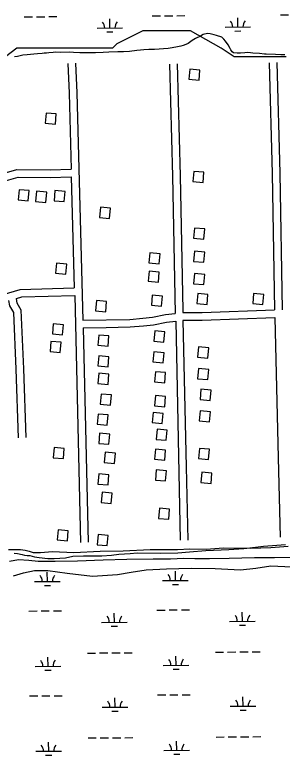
# Model space of a CAD drawing. Extents: x 3540316 to 3578335, y 553172 to 578787.
# Drawn here: x 3564138 to 3565186, y 567071 to 569972 of the extents above; entities that cross this region are included whole.
import ezdxf

# ---------------------------------------------------------------- set-up
doc = ezdxf.new("R2010")
doc.units = 0
for name, color, linetype in [('V-BLDG-OTLN', 7, 'Continuous'), ('V-ROAD-CNTR', 7, 'Continuous'), ('V-SITE-VEGE', 7, 'Continuous'), ('V-TOPO-SHOR', 7, 'Continuous'), ('V-WETL-SWMP', 7, 'Continuous')]:
    doc.layers.add(name, color=color, linetype=linetype)

msp = doc.modelspace()

# ---------------------------------------------------------------- linework, layer by layer
at = {"layer": 'V-BLDG-OTLN'}
for points in [[(3564820.4, 569719.5), (3564860.2, 569715.8), (3564863.8, 569755.7), (3564824, 569759.3)], [(3564257.3, 569547.4), (3564297.1, 569543.8), (3564300.7, 569583.6), (3564260.9, 569587.2)], [(3564836, 569319), (3564875.8, 569315.4), (3564879.5, 569355.2), (3564839.6, 569358.9)], [(3564150.9, 569247.1), (3564190.7, 569243.5), (3564194.3, 569283.3), (3564154.5, 569286.9)], [(3564219.7, 569240.8), (3564259.5, 569237.2), (3564263.2, 569277), (3564223.3, 569280.7)], [(3564291.7, 569243.9), (3564331.5, 569240.3), (3564335.1, 569280.2), (3564295.3, 569283.8)], [(3564470, 569178.2), (3564509.8, 569174.6), (3564513.4, 569214.5), (3564473.6, 569218.1)], [(3564839.1, 569096.9), (3564879, 569093.3), (3564882.6, 569133.1), (3564842.8, 569136.7)], [(3564839.1, 569006.2), (3564879, 569002.6), (3564882.6, 569042.4), (3564842.8, 569046)], [(3564663.9, 568999.9), (3564703.8, 568996.3), (3564707.4, 569036.1), (3564667.6, 569039.8)], [(3564297.9, 568959.3), (3564337.8, 568955.6), (3564341.4, 568995.5), (3564301.5, 568999.1)], [(3564660.8, 568928), (3564700.7, 568924.4), (3564704.3, 568964.2), (3564664.4, 568967.8)], [(3564839.1, 568918.6), (3564879, 568915), (3564882.6, 568954.8), (3564842.8, 568958.4)], [(3564673.3, 568834.1), (3564713.2, 568830.5), (3564716.8, 568870.3), (3564677, 568874)], [(3564851.7, 568840.4), (3564891.5, 568836.8), (3564895.1, 568876.6), (3564855.3, 568880.2)], [(3565070.6, 568840.4), (3565110.5, 568836.8), (3565114.1, 568876.6), (3565074.3, 568880.2)], [(3564454.3, 568812.2), (3564494.2, 568808.6), (3564497.8, 568848.4), (3564458, 568852.1)], [(3564285.4, 568721.5), (3564325.2, 568717.9), (3564328.9, 568757.7), (3564289, 568761.3)], [(3564682.7, 568693.3), (3564722.6, 568689.7), (3564726.2, 568729.6), (3564686.3, 568733.2)], [(3564463.7, 568677.7), (3564503.6, 568674.1), (3564507.2, 568713.9), (3564467.4, 568717.5)], [(3564276, 568652.7), (3564315.9, 568649.1), (3564319.5, 568688.9), (3564279.6, 568692.5)], [(3564854.8, 568630.8), (3564894.6, 568627.2), (3564898.2, 568667), (3564858.4, 568670.6)], [(3564463.7, 568596.4), (3564503.6, 568592.7), (3564507.2, 568632.6), (3564467.4, 568636.2)], [(3564679.6, 568612), (3564719.4, 568608.4), (3564723, 568648.2), (3564683.2, 568651.8)], [(3564854.8, 568546.3), (3564894.6, 568542.7), (3564898.2, 568582.5), (3564858.4, 568586.1)], [(3564463.7, 568527.5), (3564503.6, 568523.9), (3564507.2, 568563.8), (3564467.4, 568567.4)], [(3564685.8, 568533.8), (3564725.7, 568530.2), (3564729.3, 568570), (3564689.5, 568573.6)], [(3564864.2, 568465), (3564904, 568461.4), (3564907.6, 568501.2), (3564867.8, 568504.8)], [(3564473.1, 568446.2), (3564513, 568442.6), (3564516.6, 568482.4), (3564476.7, 568486)], [(3564685.8, 568439.9), (3564725.7, 568436.3), (3564729.3, 568476.2), (3564689.5, 568479.8)], [(3564460.6, 568368), (3564500.4, 568364.4), (3564504.1, 568404.2), (3564464.2, 568407.8)], [(3564676.5, 568374.2), (3564716.3, 568370.6), (3564719.9, 568410.5), (3564680.1, 568414.1)], [(3564861, 568380.5), (3564900.9, 568376.9), (3564904.5, 568416.7), (3564864.7, 568420.3)], [(3564692.1, 568308.6), (3564731.9, 568304.9), (3564735.6, 568344.8), (3564695.7, 568348.4)], [(3564466.9, 568292.9), (3564506.7, 568289.3), (3564510.3, 568329.1), (3564470.5, 568332.7)], [(3564288.5, 568236.6), (3564328.4, 568233), (3564332, 568272.8), (3564292.2, 568276.4)], [(3564685.8, 568230.3), (3564725.7, 568226.7), (3564729.3, 568266.6), (3564689.5, 568270.2)], [(3564857.9, 568233.5), (3564897.7, 568229.8), (3564901.4, 568269.7), (3564861.5, 568273.3)], [(3564488.8, 568217.8), (3564528.6, 568214.2), (3564532.2, 568254), (3564492.4, 568257.7)], [(3564463.7, 568133.4), (3564503.6, 568129.7), (3564507.2, 568169.6), (3564467.4, 568173.2)], [(3564689, 568149), (3564728.8, 568145.4), (3564732.4, 568185.2), (3564692.6, 568188.8)], [(3564867.3, 568139.6), (3564907.1, 568136), (3564910.8, 568175.8), (3564870.9, 568179.5)], [(3564476.2, 568061.4), (3564516.1, 568057.8), (3564519.7, 568097.6), (3564479.9, 568101.2)], [(3564701.5, 567998.8), (3564741.3, 567995.2), (3564744.9, 568035.1), (3564705.1, 568038.7)], [(3564304.2, 567914.4), (3564344, 567910.8), (3564347.6, 567950.6), (3564307.8, 567954.2)], [(3564460.6, 567895.6), (3564500.4, 567892), (3564504.1, 567931.8), (3564464.2, 567935.4)]]:
    msp.add_lwpolyline(points, close=True, dxfattribs=at)
at = {"layer": 'V-ROAD-CNTR'}
for points in [[(3564346, 569781.9), (3564351, 569665.4), (3564358.8, 569367.4)], [(3564375.9, 569783.2), (3564381, 569666.5), (3564404.5, 568775.2)], [(3564744.4, 569779.3), (3564755.7, 569340.5), (3564766.7, 568802)], [(3564774.3, 569780.1), (3564785.7, 569341.2), (3564796.3, 568813.9), (3564796.5, 568805.7)], [(3565134.6, 569784.4), (3565146.8, 569350.9), (3565156.2, 568815.5)], [(3565164.6, 569785.2), (3565176.8, 569351.5), (3565186.1, 568816.4)], [(3563935.5, 569300.1), (3564087.7, 569349.1), (3564146.5, 569366.6), (3564276.3, 569365), (3564358.8, 569367.4)], [(3563944.6, 569271.6), (3564096.5, 569320.4), (3564150.7, 569336.5), (3564276.6, 569335), (3564359.6, 569337.4)], [(3564359.6, 569337.4), (3564371.1, 568902.3)], [(3564158.9, 568896.2), (3564371.1, 568902.3)], [(3563890.8, 568815.6), (3564055.3, 568866.4), (3564158.9, 568896.2)], [(3564165.7, 568866.8), (3564372.4, 568872.7)], [(3564373.1, 568872.7), (3564395.1, 567904.7)], [(3564152.1, 568314.7), (3564142.9, 568583.3), (3564133.8, 568806.3), (3564117.9, 568832.2), (3564115.2, 568852.4)], [(3564144.4, 568860.8), (3564165.1, 568866.8), (3564165.7, 568866.8)], [(3564182.1, 568315.7), (3564172.9, 568584.5), (3564163.5, 568815.3), (3564146.8, 568842.5), (3564144.4, 568860.8)], [(3564796.5, 568805.7), (3564872.1, 568805.2), (3565156.2, 568815.5)], [(3564404.5, 568775.2), (3564589.1, 568778.9), (3564640.1, 568783), (3564677.3, 568787.6), (3564728.3, 568797.6), (3564766.7, 568802)], [(3564797.2, 568775.5), (3564872.8, 568775.2), (3565156.9, 568785.5)], [(3565156.9, 568785.5), (3565170.1, 568236), (3565178, 567925.8)], [(3564406, 568746), (3564495.8, 568747), (3564590.6, 568748.9), (3564643.1, 568753.2), (3564682.1, 568758), (3564732.9, 568768), (3564769.3, 568772.1)], [(3564769.3, 568772.1), (3564785.9, 567913.5)], [(3564797.2, 568774.7), (3564810.3, 568201.1), (3564815.9, 567914.1)], [(3564406, 568746), (3564425.1, 567905.4)]]:
    msp.add_lwpolyline(points, dxfattribs=at)
at = {"layer": 'V-SITE-VEGE'}
for p, q in [((3564865.3, 569889), (3564846.3, 569878.9)), ((3564876.6, 569894.7), (3564865.3, 569889)), ((3564893, 569898.7), (3564876.6, 569894.7)), ((3564903.9, 569897.2), (3564893, 569898.7)), ((3564919.3, 569893.6), (3564903.9, 569897.2)), ((3564928.6, 569891.6), (3564919.3, 569893.6)), ((3564948.9, 569884.2), (3564928.6, 569891.6)), ((3564957.2, 569877.2), (3564948.9, 569884.2)), ((3564808.4, 569856.6), (3564798.1, 569852.6)), ((3564817.6, 569860.5), (3564808.4, 569856.6)), ((3564833.8, 569871.1), (3564817.6, 569860.5)), ((3564846.3, 569878.9), (3564833.8, 569871.1)), ((3564964.4, 569868.6), (3564957.2, 569877.2)), ((3564973.9, 569855.1), (3564964.4, 569868.6)), ((3564981.7, 569839.9), (3564973.9, 569855.1)), ((3564353.9, 569825.5), (3564318.5, 569825)), ((3564368.7, 569824.7), (3564353.9, 569825.5)), ((3564506.3, 569825.5), (3564483.9, 569825.2)), ((3564541.8, 569826.6), (3564506.3, 569825.5)), ((3564564.7, 569826.9), (3564541.8, 569826.6)), ((3564588.2, 569828.9), (3564564.7, 569826.9)), ((3564616, 569832), (3564588.2, 569828.9)), ((3564630.7, 569833.3), (3564616, 569832)), ((3564643.8, 569835.1), (3564630.7, 569833.3)), ((3564662.9, 569835.9), (3564643.8, 569835.1)), ((3564685.3, 569836.2), (3564662.9, 569835.9)), ((3564739.8, 569840.8), (3564685.3, 569836.2)), ((3564754.5, 569842.7), (3564739.8, 569840.8)), ((3564776.3, 569846.3), (3564754.5, 569842.7)), ((3564788.8, 569849.2), (3564776.3, 569846.3)), ((3564798.1, 569852.6), (3564788.8, 569849.2)), ((3564985.1, 569834.5), (3564981.7, 569839.9)), ((3564989.6, 569826.9), (3564985.1, 569834.5)), ((3564995.1, 569823.7), (3564989.6, 569826.9)), ((3564148.8, 569809.5), (3564136.9, 569807.7)), ((3564169.5, 569814.2), (3564148.8, 569809.5)), ((3564186.4, 569816.1), (3564169.5, 569814.2)), ((3564213.2, 569818.1), (3564186.4, 569816.1)), ((3564227.3, 569818.8), (3564213.2, 569818.1)), ((3564244.8, 569820.7), (3564227.3, 569818.8)), ((3564253.5, 569821.9), (3564244.8, 569820.7)), ((3564262.2, 569822.6), (3564253.5, 569821.9)), ((3564271.5, 569822.7), (3564262.2, 569822.6)), ((3564287.9, 569824.6), (3564271.5, 569822.7)), ((3564299.3, 569825.3), (3564287.9, 569824.6)), ((3564318.5, 569825), (3564299.3, 569825.3)), ((3564392.8, 569822.8), (3564368.7, 569824.7)), ((3564453.9, 569823.7), (3564392.8, 569822.8)), ((3564483.9, 569825.2), (3564453.9, 569823.7)), ((3565009.8, 569821.7), (3564995.1, 569823.7)), ((3565022.4, 569821.9), (3565009.8, 569821.7)), ((3565039.3, 569822.7), (3565022.4, 569821.9)), ((3565050.2, 569824), (3565039.3, 569822.7)), ((3565062.2, 569823), (3565050.2, 569824)), ((3565071.5, 569821.5), (3565062.2, 569823)), ((3565097.2, 569820.8), (3565071.5, 569821.5)), ((3565116.4, 569818.3), (3565097.2, 569820.8)), ((3565123.5, 569818.4), (3565116.4, 569818.3)), ((3565159.5, 569816.2), (3565123.5, 569818.4)), ((3565181.4, 569815.4), (3565159.5, 569816.2)), ((3565196.1, 569815.1), (3565181.4, 569815.4))]:
    msp.add_line(p, q, dxfattribs=at)
msp.add_lwpolyline([(3564135.2, 567861.9), (3564149.1, 567860.7), (3564167.4, 567857.4), (3564176, 567854.1), (3564186.7, 567852.9), (3564196.4, 567852.9), (3564215.7, 567848.4), (3564234, 567846.1), (3564267.3, 567841.6), (3564292.1, 567841.4), (3564336.2, 567844.3), (3564365.3, 567850.5), (3564407.3, 567852.4), (3564479.3, 567851.8), (3564517, 567854.8), (3564546.1, 567858.8), (3564590.2, 567861.7), (3564617.1, 567863.7), (3564708.6, 567863), (3564777.4, 567863.6), (3564822.6, 567867.5), (3564887.2, 567872.4), (3564976.5, 567877.1), (3565035.7, 567881), (3565082, 567886), (3565113.2, 567890.1), (3565164.9, 567894), (3565199.4, 567897)], dxfattribs=at)
at = {"layer": 'V-TOPO-SHOR'}
for points in [[(3564112.9, 567876.6), (3564159.7, 567876.8), (3564178.7, 567874.3), (3564194.7, 567870), (3564210.6, 567865.8), (3564238.5, 567865.6), (3564285.9, 567868.8), (3564369.5, 567865.2), (3564472.6, 567870.3), (3564563.3, 567872), (3564668.8, 567876.5), (3564734, 567876.6), (3564775.5, 567877.5), (3564824.7, 567878.9), (3564888.1, 567878.4), (3564956.3, 567883.2), (3565063, 567881.8), (3565141.3, 567884.8), (3565209.5, 567890.2)], [(3564117.3, 567830.9), (3564152.9, 567837.8), (3564192.6, 567835.1), (3564229.9, 567831.8), (3564295.7, 567830.8), (3564384, 567831.9), (3564484.2, 567836.4), (3564577.3, 567839.3), (3564681, 567840.3), (3564748, 567839.8), (3564800.8, 567842.3), (3564844, 567841.4), (3564901.5, 567841.6), (3564978.6, 567842.8), (3565077.6, 567845.6), (3565155.8, 567846.2), (3565221.6, 567847.4)]]:
    msp.add_lwpolyline(points, dxfattribs=at)
at = {"layer": 'V-WETL-SWMP'}
for p, q in [((3565179, 569972.1), (3565211, 569972.3)), ((3564175.2, 569964.3), (3564207.2, 569964.6)), ((3564223.2, 569964.7), (3564255.2, 569964.9)), ((3564271.2, 569965.1), (3564303.2, 569965.3)), ((3564510.4, 569920.5), (3564510.1, 569956.5)), ((3564677.1, 569968.2), (3564709.1, 569968.4)), ((3564725.1, 569968.6), (3564757.1, 569968.8)), ((3564773.1, 569968.9), (3564805.1, 569969.2)), ((3565012.3, 569924.4), (3565012, 569960.4)), ((3564460.4, 569920.1), (3564560.4, 569920.9)), ((3564962.3, 569924), (3565062.3, 569924.7)), ((3564498.5, 569905), (3564522.5, 569905.1)), ((3564640.1, 569910.1), (3564538, 569859)), ((3564691.2, 569910.1), (3564640.1, 569910.1)), ((3564742.2, 569910.1), (3564691.2, 569910.1)), ((3564827.3, 569910.1), (3564742.2, 569910.1)), ((3564946.5, 569842), (3564827.3, 569910.1)), ((3565000.4, 569908.8), (3565024.4, 569909)), ((3564538, 569859), (3564520.9, 569842)), ((3564146.5, 569842), (3564078.4, 569790.9)), ((3564299.6, 569842), (3564146.5, 569842)), ((3564486.9, 569842), (3564299.6, 569842)), ((3564520.9, 569842), (3564486.9, 569842)), ((3564997.5, 569808), (3564946.5, 569842)), ((3565184.8, 569808), (3564997.5, 569808)), ((3565201.8, 569808), (3565184.8, 569808)), ((3564172, 567785.6), (3564215.2, 567795)), ((3564215.2, 567795), (3564267.9, 567794.6)), ((3564267.9, 567794.6), (3564342.9, 567784.3)), ((3564594.3, 567787.9), (3564652.7, 567797.2)), ((3564652.7, 567797.2), (3564732, 567800.8)), ((3564732, 567800.8), (3564829.2, 567804.2)), ((3564829.2, 567804.2), (3564923.7, 567802.1)), ((3564923.7, 567802.1), (3565022.3, 567797.2)), ((3565022.3, 567797.2), (3565083.4, 567803.7)), ((3565083.4, 567803.7), (3565141.8, 567812.9)), ((3565141.8, 567812.9), (3565223.8, 567809.5)), ((3564133, 567773.4), (3564172, 567785.6)), ((3564265.6, 567751.7), (3564265.4, 567787.7)), ((3564342.9, 567784.3), (3564442.8, 567772.4)), ((3564442.8, 567772.4), (3564540.1, 567778.6)), ((3564540.1, 567778.6), (3564594.3, 567787.9)), ((3564767.5, 567755.5), (3564767.3, 567791.5)), ((3564215.6, 567751.3), (3564315.6, 567752.1)), ((3564253.8, 567736.1), (3564277.8, 567736.3)), ((3564717.5, 567755.2), (3564817.5, 567755.9)), ((3564755.7, 567740), (3564779.7, 567740.2)), ((3564193.1, 567635.7), (3564225.1, 567635.9)), ((3564241.1, 567636), (3564273.1, 567636.3)), ((3564289.1, 567636.4), (3564321.1, 567636.7)), ((3564528.3, 567591.8), (3564528, 567627.8)), ((3564695, 567639.5), (3564727, 567639.8)), ((3564743, 567639.9), (3564775, 567640.2)), ((3564791, 567640.3), (3564823, 567640.5)), ((3565030.2, 567595.7), (3565029.9, 567631.7)), ((3564478.3, 567591.4), (3564578.3, 567592.2)), ((3564980.2, 567595.3), (3565080.2, 567596.1)), ((3564516.4, 567576.3), (3564540.4, 567576.5)), ((3565018.3, 567580.2), (3565042.3, 567580.4)), ((3564972.3, 567475.2), (3565004.3, 567475.4)), ((3565020.3, 567475.5), (3565052.3, 567475.8)), ((3565068.3, 567475.9), (3565100.3, 567476.2)), ((3564268.2, 567419), (3564267.9, 567455)), ((3564422.4, 567470.9), (3564454.4, 567471.2)), ((3564470.4, 567471.3), (3564502.4, 567471.6)), ((3564518.4, 567471.7), (3564550.4, 567471.9)), ((3564566.4, 567472), (3564598.4, 567472.3)), ((3564770.1, 567422.9), (3564769.8, 567458.9)), ((3564924.3, 567474.8), (3564956.3, 567475.1)), ((3564218.2, 567418.6), (3564318.2, 567419.4)), ((3564720.1, 567422.5), (3564820.1, 567423.3)), ((3564256.3, 567403.5), (3564280.3, 567403.7)), ((3564758.2, 567407.3), (3564782.2, 567407.5)), ((3564195.7, 567303), (3564227.7, 567303.3)), ((3564243.7, 567303.4), (3564275.7, 567303.6)), ((3564291.7, 567303.7), (3564323.7, 567304)), ((3564697.6, 567306.9), (3564729.6, 567307.1)), ((3564745.6, 567307.2), (3564777.6, 567307.5)), ((3564793.6, 567307.6), (3564825.6, 567307.9)), ((3564530.9, 567259.2), (3564530.6, 567295.2)), ((3565032.8, 567263), (3565032.5, 567299)), ((3564480.9, 567258.8), (3564580.9, 567259.5)), ((3564519, 567243.6), (3564543, 567243.8)), ((3564982.8, 567262.6), (3565082.8, 567263.4)), ((3565020.9, 567247.5), (3565044.9, 567247.7)), ((3564425, 567138.3), (3564457, 567138.5)), ((3564473, 567138.6), (3564505, 567138.9)), ((3564521, 567139), (3564553, 567139.3)), ((3564569, 567139.4), (3564601, 567139.6)), ((3564926.9, 567142.1), (3564958.9, 567142.4)), ((3564974.9, 567142.5), (3565006.9, 567142.8)), ((3565022.9, 567142.9), (3565054.9, 567143.1)), ((3565070.9, 567143.2), (3565102.9, 567143.5)), ((3564270.8, 567086.3), (3564270.5, 567122.3)), ((3564772.7, 567090.2), (3564772.4, 567126.2)), ((3564220.8, 567086), (3564320.8, 567086.7)), ((3564258.9, 567070.8), (3564282.9, 567071)), ((3564722.7, 567089.8), (3564822.7, 567090.6)), ((3564760.8, 567074.7), (3564784.8, 567074.9))]:
    msp.add_line(p, q, dxfattribs=at)
for centre, start, end in [((3564455.1, 569920.5), 359.6699, 41.2135), ((3564565.6, 569921.4), 139.6699, 181.2135), ((3564957, 569924.4), 359.6699, 41.2135), ((3565067.5, 569925.3), 139.6699, 181.2135), ((3564210.4, 567751.7), 359.6699, 41.2135), ((3564320.9, 567752.6), 139.6699, 181.2135), ((3564712.3, 567755.6), 359.6699, 41.2135), ((3564822.8, 567756.4), 139.6699, 181.2135), ((3564473.1, 567591.9), 359.6699, 41.2135), ((3564583.6, 567592.7), 139.6699, 181.2135), ((3564975, 567595.7), 359.6699, 41.2135), ((3565085.5, 567596.6), 139.6699, 181.2135), ((3564825.3, 567423.8), 139.6699, 181.2135), ((3564213, 567419.1), 359.6699, 41.2135), ((3564323.4, 567419.9), 139.6699, 181.2135), ((3564714.9, 567422.9), 359.6699, 41.2135), ((3564475.6, 567259.2), 359.6699, 41.2135), ((3564586.1, 567260.1), 139.6699, 181.2135), ((3564977.5, 567263.1), 359.6699, 41.2135), ((3565088, 567263.9), 139.6699, 181.2135), ((3564215.5, 567086.4), 359.6699, 41.2135), ((3564326, 567087.2), 139.6699, 181.2135), ((3564717.4, 567090.3), 359.6699, 41.2135), ((3564827.9, 567091.1), 139.6699, 181.2135)]:
    msp.add_arc(centre, 35.2, start, end, dxfattribs=at)

doc.saveas('drawing.dxf')
